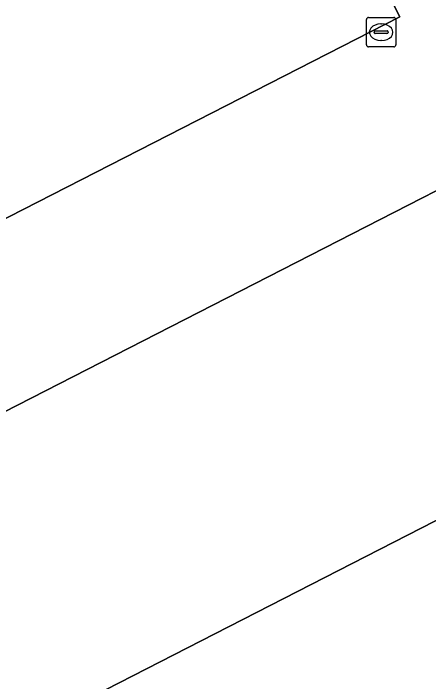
# Model space of a CAD drawing. Extents: x 158835 to 160077, y 386387 to 387778.
# Drawn here: x 159792.48 to 159806.55, y 387302.26 to 387324.91 of the extents above; entities that cross this region are included whole.
import ezdxf

# ---------------------------------------------------------------- set-up
doc = ezdxf.new("R2010")
doc.units = 0
for name, color, linetype in [('IMGEO_Kolk', 7, 'Continuous'), ('IMGEO_Parkeervlak_open', 7, 'Continuous'), ('IMGEO_Rijbaan_lokaal_open', 7, 'Continuous')]:
    doc.layers.add(name, color=color, linetype=linetype)

msp = doc.modelspace()

# ---------------------------------------------------------------- linework, layer by layer
at = {"layer": 'IMGEO_Kolk'}
for p, q in [((159804.516, 387324.772), (159805.368, 387324.772)), ((159804.441, 387323.846), (159804.441, 387324.698)), ((159804.929, 387324.552), (159804.954, 387324.552)), ((159805.442, 387324.698), (159805.442, 387323.846)), ((159804.7, 387324.266), (159804.7, 387324.278)), ((159804.743, 387324.315), (159805.141, 387324.315)), ((159805.184, 387324.278), (159805.184, 387324.266)), ((159805.138, 387324.229), (159804.74, 387324.229)), ((159804.952, 387323.992), (159804.927, 387323.992)), ((159805.368, 387323.772), (159804.516, 387323.772))]:
    msp.add_line(p, q, dxfattribs=at)
for points in [[(159804.516, 387324.772), (159805.368, 387324.772)], [(159804.441, 387323.846), (159804.441, 387324.698)], [(159805.442, 387324.698), (159805.442, 387323.846)], [(159805.368, 387323.772), (159804.516, 387323.772)]]:
    msp.add_lwpolyline(points, dxfattribs=at)
for centre, radius, start, end in [((159804.518, 387324.696), 0.0765, 91.552, 178.448), ((159804.518, 387324.696), 0.0765, 91.552, 178.448), ((159805.366, 387324.696), 0.0765, 1.552, 88.448), ((159805.366, 387324.696), 0.0765, 1.552, 88.448), ((159804.74, 387324.275), 0.0403, 85.8775, 175.7526), ((159804.737, 387324.265), 0.0366, 178.938, 274.7102), ((159805.141, 387324.272), 0.043, 264.8664, 352.4533), ((159805.145, 387324.277), 0.0386, 1.7309, 96.639), ((159804.518, 387323.848), 0.0765, 181.552, 268.448), ((159804.518, 387323.848), 0.0765, 181.552, 268.448), ((159805.366, 387323.848), 0.0765, 271.552, 358.448), ((159805.366, 387323.848), 0.0765, 271.552, 358.448)]:
    msp.add_arc(centre, radius, start, end, dxfattribs=at)
for centre, major_axis, ratio, start_param, end_param in [((159804.928, 387324.272), (-0.387, 0.002), 0.722429, 4.712389, 7.853982), ((159804.953, 387324.272), (-0.39, 0.002), 0.717154, 1.570796, 4.712389)]:
    msp.add_ellipse(centre, major_axis=major_axis, ratio=ratio, start_param=start_param, end_param=end_param, dxfattribs=at)
at = {"layer": 'IMGEO_Parkeervlak_open'}
for points in [[(159801.021, 387333.684), (159800.299, 387333.314), (159749.032, 387307.048), (159753.577, 387298.185), (159805.571, 387324.796)], [(159756.218, 387292.993), (159760.718, 387284.112), (159812.804, 387310.799), (159808.215, 387319.621)]]:
    msp.add_lwpolyline(points, close=True, dxfattribs=at)
at = {"layer": 'IMGEO_Rijbaan_lokaal_open'}
for points in [[(159753.577, 387298.185), (159749.032, 387307.048), (159800.299, 387333.314), (159801.021, 387333.684), (159805.571, 387324.796)], [(159808.215, 387319.621), (159812.804, 387310.799), (159760.718, 387284.112), (159756.218, 387292.993)]]:
    msp.add_lwpolyline(points, close=True, dxfattribs=at)

doc.saveas('drawing.dxf')
